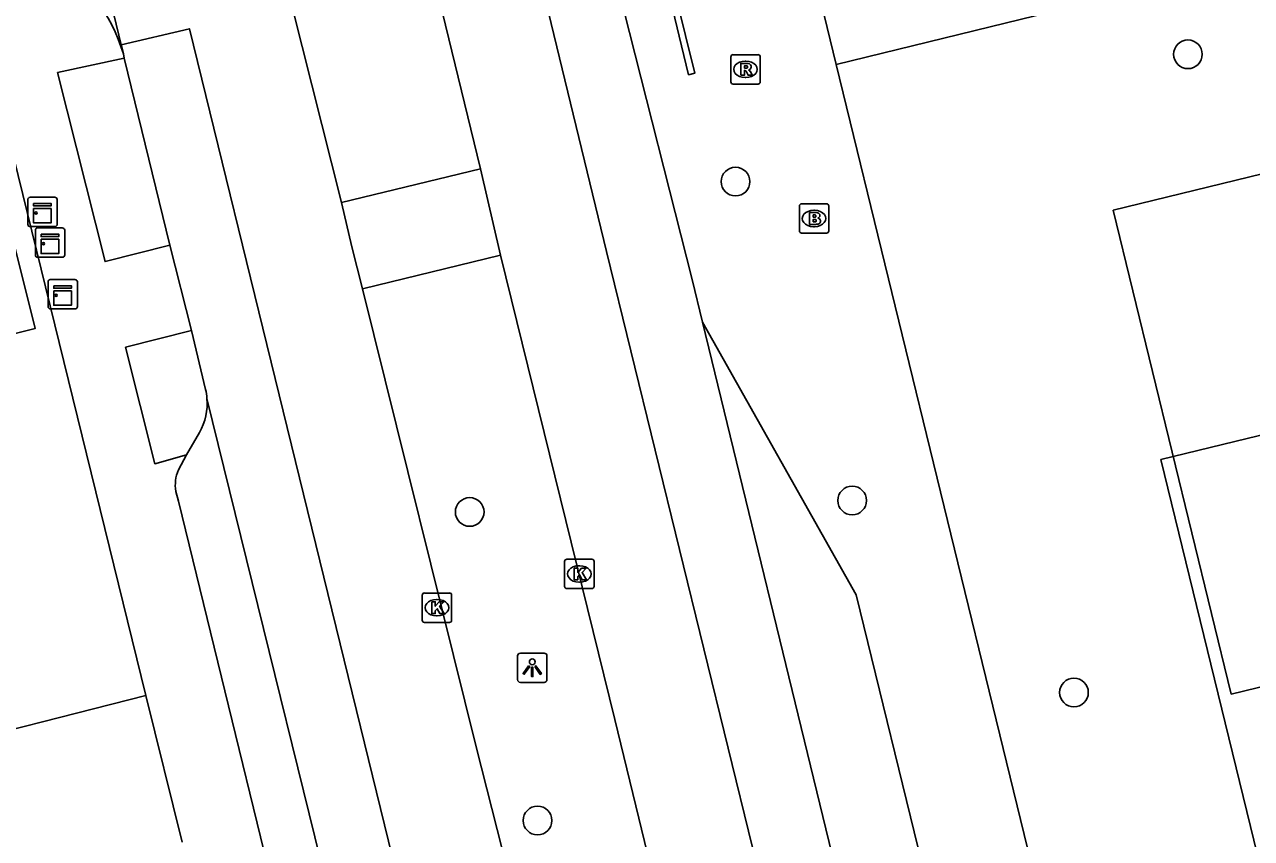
# Model space of a CAD drawing. Extents: x 158461 to 159795, y 387220 to 388672.
# Drawn here: x 159339.99 to 159381.78, y 387967.02 to 387994.76 of the extents above; entities that cross this region are included whole.
import ezdxf

# ---------------------------------------------------------------- set-up
doc = ezdxf.new("R2010")
doc.units = 0
for name, color, linetype in [('IMGEO_Boom', 7, 'Continuous'), ('IMGEO_Brandkraan', 7, 'Continuous'), ('IMGEO_Kast', 7, 'Continuous'), ('IMGEO_Kolk', 7, 'Continuous'), ('IMGEO_Lichtpunt', 7, 'Continuous'), ('IMGEO_Muur', 7, 'Continuous'), ('IMGEO_Pand', 7, 'Continuous'), ('IMGEO_Pand_vergunning_verleend', 7, 'Continuous'), ('IMGEO_Parkeervlak_open', 7, 'Continuous'), ('IMGEO_Rijbaan_lokaal_gesloten', 7, 'Continuous'), ('IMGEO_Rijbaan_lokaal_open', 7, 'Continuous'), ('IMGEO_Rioolput', 7, 'Continuous'), ('IMGEO_Voetpad_open', 7, 'Continuous')]:
    doc.layers.add(name, color=color, linetype=linetype)

msp = doc.modelspace()

# ---------------------------------------------------------------- linework, layer by layer
at = {"layer": 'IMGEO_Boom'}
for centre in [(159379.613, 387993.743), (159364.207, 387989.405), (159368.179, 387978.537), (159355.155, 387978.146), (159375.732, 387971.993), (159357.465, 387967.631)]:
    msp.add_circle(centre, 0.489, dxfattribs=at)
at = {"layer": 'IMGEO_Brandkraan'}
for p, q in [((159366.381, 387987.722), (159366.381, 387988.574)), ((159366.456, 387988.648), (159367.308, 387988.648)), ((159367.382, 387988.574), (159367.382, 387987.722)), ((159366.869, 387988.428), (159366.894, 387988.428)), ((159366.892, 387987.868), (159366.867, 387987.868)), ((159367.308, 387987.648), (159366.456, 387987.648))]:
    msp.add_line(p, q, dxfattribs=at)
for points in [[(159366.381, 387987.722), (159366.381, 387988.574)], [(159366.456, 387988.648), (159367.308, 387988.648)], [(159367.382, 387988.574), (159367.382, 387987.722)], [(159366.729, 387988.348), (159366.729, 387987.948), (159366.942, 387987.948)], [(159366.96, 387988.348), (159366.729, 387988.348)], [(159366.908, 387988.267), (159366.854, 387988.267), (159366.854, 387988.191)], [(159366.854, 387988.191), (159366.907, 387988.191)], [(159366.916, 387988.115), (159366.854, 387988.115), (159366.854, 387988.034)], [(159366.854, 387988.034), (159366.916, 387988.034)], [(159367.308, 387987.648), (159366.456, 387987.648)]]:
    msp.add_lwpolyline(points, dxfattribs=at)
for centre, radius, start, end in [((159366.458, 387988.572), 0.0765, 91.552, 178.448), ((159366.458, 387988.572), 0.0765, 91.552, 178.448), ((159367.306, 387988.572), 0.0765, 1.552, 88.448), ((159367.306, 387988.572), 0.0765, 1.552, 88.448), ((159366.909, 387988.229), 0.0379, 267.8285, 90.9355), ((159366.917, 387988.074), 0.0404, 269.8759, 90.5077), ((159366.964, 387988.203), 0.145, 59.4692, 91.5367), ((159366.989, 387988.25), 0.0922, 285.5137, 58.1501), ((159366.994, 387988.058), 0.105, 301.3115, 78.989), ((159366.458, 387987.724), 0.0765, 181.552, 268.448), ((159366.458, 387987.724), 0.0765, 181.552, 268.448), ((159366.948, 387988.199), 0.251, 268.6676, 293.5347), ((159367.306, 387987.724), 0.0765, 271.552, 358.448), ((159367.306, 387987.724), 0.0765, 271.552, 358.448)]:
    msp.add_arc(centre, radius, start, end, dxfattribs=at)
for centre, major_axis, ratio, start_param, end_param in [((159366.868, 387988.148), (-0.387, 0.002), 0.722429, 4.712389, 7.853982), ((159366.893, 387988.148), (-0.39, 0.002), 0.717154, 1.570796, 4.712389)]:
    msp.add_ellipse(centre, major_axis=major_axis, ratio=ratio, start_param=start_param, end_param=end_param, dxfattribs=at)
at = {"layer": 'IMGEO_Kast'}
for p, q in [((159340.106, 387987.946), (159340.106, 387988.787)), ((159340.106, 387988.787), (159340.106, 387987.946)), ((159340.181, 387988.871), (159341.022, 387988.871)), ((159341.022, 387988.871), (159340.181, 387988.871)), ((159341.106, 387988.796), (159341.106, 387987.955)), ((159341.106, 387987.955), (159341.106, 387988.796)), ((159341.031, 387987.871), (159340.19, 387987.871)), ((159340.19, 387987.871), (159341.031, 387987.871)), ((159340.363, 387986.9), (159340.363, 387987.741)), ((159340.363, 387987.741), (159340.363, 387986.9)), ((159340.438, 387987.825), (159341.279, 387987.825)), ((159341.279, 387987.825), (159340.438, 387987.825)), ((159341.363, 387987.75), (159341.363, 387986.909)), ((159341.363, 387986.909), (159341.363, 387987.75)), ((159341.288, 387986.825), (159340.447, 387986.825)), ((159340.447, 387986.825), (159341.288, 387986.825)), ((159340.794, 387985.141), (159340.794, 387985.982)), ((159340.794, 387985.982), (159340.794, 387985.141)), ((159340.869, 387986.066), (159341.71, 387986.066)), ((159341.71, 387986.066), (159340.869, 387986.066)), ((159341.794, 387985.991), (159341.794, 387985.15)), ((159341.794, 387985.15), (159341.794, 387985.991)), ((159341.719, 387985.066), (159340.878, 387985.066)), ((159340.878, 387985.066), (159341.719, 387985.066))]:
    msp.add_line(p, q, dxfattribs=at)
for points in [[(159340.301, 387988.661), (159340.901, 387988.661), (159340.901, 387988.576), (159340.301, 387988.576), (159340.301, 387988.661)], [(159340.301, 387988.486), (159340.901, 387988.486), (159340.901, 387987.997), (159340.301, 387987.997), (159340.301, 387988.486)], [(159340.558, 387987.615), (159341.158, 387987.615), (159341.158, 387987.53), (159340.558, 387987.53), (159340.558, 387987.615)], [(159340.558, 387987.44), (159341.158, 387987.44), (159341.158, 387986.951), (159340.558, 387986.951), (159340.558, 387987.44)], [(159340.989, 387985.856), (159341.589, 387985.856), (159341.589, 387985.771), (159340.989, 387985.771), (159340.989, 387985.856)], [(159340.989, 387985.681), (159341.589, 387985.681), (159341.589, 387985.192), (159340.989, 387985.192), (159340.989, 387985.681)]]:
    msp.add_lwpolyline(points, dxfattribs=at)
for centre in [(159340.385, 387988.335), (159340.642, 387987.289), (159341.073, 387985.53)]:
    msp.add_circle(centre, 0.0377, dxfattribs=at)
for centre, start, end in [((159340.184, 387988.793), 92.4484, 184.2845), ((159340.184, 387988.793), 92.4484, 184.2845), ((159341.028, 387988.793), 2.4484, 94.2845), ((159341.028, 387988.793), 2.4484, 94.2845), ((159340.184, 387987.949), 182.4484, 274.2845), ((159340.184, 387987.949), 182.4484, 274.2845), ((159340.441, 387987.747), 92.4484, 184.2845), ((159340.441, 387987.747), 92.4484, 184.2845), ((159341.028, 387987.949), 272.4484, 4.2845), ((159341.028, 387987.949), 272.4484, 4.2845), ((159341.285, 387987.747), 2.4484, 94.2845), ((159341.285, 387987.747), 2.4484, 94.2845), ((159340.441, 387986.903), 182.4484, 274.2845), ((159340.441, 387986.903), 182.4484, 274.2845), ((159341.285, 387986.903), 272.4484, 4.2845), ((159341.285, 387986.903), 272.4484, 4.2845), ((159340.872, 387985.988), 92.4484, 184.2845), ((159340.872, 387985.988), 92.4484, 184.2845), ((159341.716, 387985.988), 2.4484, 94.2845), ((159341.716, 387985.988), 2.4484, 94.2845), ((159341.716, 387985.144), 272.4484, 4.2845), ((159341.716, 387985.144), 272.4484, 4.2845), ((159340.872, 387985.144), 182.4484, 274.2845), ((159340.872, 387985.144), 182.4484, 274.2845)]:
    msp.add_arc(centre, 0.0779, start, end, dxfattribs=at)
at = {"layer": 'IMGEO_Kolk'}
for p, q in [((159358.388, 387975.608), (159358.388, 387976.46)), ((159358.463, 387976.534), (159359.315, 387976.534)), ((159359.389, 387976.46), (159359.389, 387975.608)), ((159358.876, 387976.314), (159358.901, 387976.314)), ((159358.899, 387975.754), (159358.874, 387975.754)), ((159353.539, 387974.458), (159353.539, 387975.31)), ((159353.614, 387975.384), (159354.466, 387975.384)), ((159354.027, 387975.164), (159354.052, 387975.164)), ((159354.54, 387975.31), (159354.54, 387974.458)), ((159359.315, 387975.534), (159358.463, 387975.534)), ((159354.466, 387974.384), (159353.614, 387974.384)), ((159354.05, 387974.604), (159354.025, 387974.604))]:
    msp.add_line(p, q, dxfattribs=at)
for points in [[(159358.388, 387975.608), (159358.388, 387976.46)], [(159358.463, 387976.534), (159359.315, 387976.534)], [(159359.389, 387976.46), (159359.389, 387975.608)], [(159358.709, 387976.234), (159358.832, 387976.234), (159358.832, 387976.083), (159358.962, 387976.234), (159359.126, 387976.234), (159358.98, 387976.083), (159359.133, 387975.834), (159358.981, 387975.834), (159358.896, 387975.998), (159358.832, 387975.931), (159358.832, 387975.834), (159358.709, 387975.834), (159358.709, 387976.234)], [(159353.539, 387974.458), (159353.539, 387975.31)], [(159353.614, 387975.384), (159354.466, 387975.384)], [(159354.54, 387975.31), (159354.54, 387974.458)], [(159359.315, 387975.534), (159358.463, 387975.534)], [(159353.86, 387975.084), (159353.983, 387975.084), (159353.983, 387974.933), (159354.113, 387975.084), (159354.277, 387975.084), (159354.131, 387974.933), (159354.284, 387974.684), (159354.132, 387974.684), (159354.047, 387974.848), (159353.983, 387974.781), (159353.983, 387974.684), (159353.86, 387974.684), (159353.86, 387975.084)], [(159354.466, 387974.384), (159353.614, 387974.384)]]:
    msp.add_lwpolyline(points, dxfattribs=at)
for centre, start, end in [((159358.465, 387976.458), 91.552, 178.448), ((159358.465, 387976.458), 91.552, 178.448), ((159359.313, 387976.458), 1.552, 88.448), ((159359.313, 387976.458), 1.552, 88.448), ((159358.465, 387975.61), 181.552, 268.448), ((159358.465, 387975.61), 181.552, 268.448), ((159359.313, 387975.61), 271.552, 358.448), ((159359.313, 387975.61), 271.552, 358.448), ((159353.616, 387975.308), 91.552, 178.448), ((159353.616, 387975.308), 91.552, 178.448), ((159354.464, 387975.308), 1.552, 88.448), ((159354.464, 387975.308), 1.552, 88.448), ((159353.616, 387974.46), 181.552, 268.448), ((159353.616, 387974.46), 181.552, 268.448), ((159354.464, 387974.46), 271.552, 358.448), ((159354.464, 387974.46), 271.552, 358.448)]:
    msp.add_arc(centre, 0.0765, start, end, dxfattribs=at)
for centre, major_axis, ratio, start_param, end_param in [((159358.875, 387976.034), (-0.387, 0.002), 0.722429, 4.712389, 7.853982), ((159358.9, 387976.034), (-0.39, 0.002), 0.717154, 1.570796, 4.712389), ((159354.026, 387974.884), (-0.387, 0.002), 0.722429, 4.712389, 7.853982), ((159354.051, 387974.884), (-0.39, 0.002), 0.717154, 1.570796, 4.712389)]:
    msp.add_ellipse(centre, major_axis=major_axis, ratio=ratio, start_param=start_param, end_param=end_param, dxfattribs=at)
at = {"layer": 'IMGEO_Lichtpunt'}
for p, q in [((159356.787, 387973.239), (159356.787, 387972.432)), ((159356.787, 387973.239), (159356.787, 387972.432)), ((159357.689, 387973.334), (159356.881, 387973.334)), ((159357.689, 387973.334), (159356.881, 387973.334)), ((159357.783, 387972.432), (159357.783, 387973.239)), ((159357.783, 387972.432), (159357.783, 387973.239)), ((159356.881, 387972.338), (159357.689, 387972.338)), ((159356.881, 387972.338), (159357.689, 387972.338))]:
    msp.add_line(p, q, dxfattribs=at)
for points in [[(159357.161, 387972.903), (159357.2, 387972.875), (159357.012, 387972.613), (159356.974, 387972.64), (159357.161, 387972.903)], [(159357.263, 387972.855), (159357.31, 387972.855), (159357.31, 387972.533), (159357.263, 387972.533), (159357.263, 387972.855)], [(159357.373, 387972.875), (159357.411, 387972.902), (159357.598, 387972.64), (159357.559, 387972.612), (159357.373, 387972.875)]]:
    msp.add_lwpolyline(points, dxfattribs=at)
msp.add_circle((159357.286, 387973.037), 0.0994, dxfattribs=at)
for centre, start, end in [((159356.881, 387973.239), 90, 180), ((159356.881, 387973.239), 90, 180), ((159357.689, 387973.239), 0, 90), ((159357.689, 387973.239), 0, 90), ((159356.881, 387972.432), 180, 270), ((159356.881, 387972.432), 180, 270), ((159357.689, 387972.432), 270, 0), ((159357.689, 387972.432), 270, 360)]:
    msp.add_arc(centre, 0.0946, start, end, dxfattribs=at)
at = {"layer": 'IMGEO_Muur'}
msp.add_lwpolyline([(159362.191, 387995.684), (159362.821, 387993.1), (159362.609, 387993.048), (159361.9, 387995.971), (159366.504, 387997.098), (159366.586, 387996.76), (159362.191, 387995.684)], dxfattribs=at)
at = {"layer": 'IMGEO_Pand'}
for points in [[(159330.289, 387986.85), (159334.658, 387987.944), (159333.579, 387992.255), (159338.11, 387993.389), (159340.36, 387984.403), (159335.94, 387983.296)], [(159388.193, 387991.151), (159377.069, 387988.429), (159381.086, 387971.938), (159397.573, 387975.954), (159393.535, 387992.458), (159392.622, 387992.235), (159390.864, 387991.804)], [(159336.452, 387969.936), (159344.131, 387971.891)], [(159344.131, 387971.891), (159345.359, 387966.895)]]:
    msp.add_lwpolyline(points, dxfattribs=at)
at = {"layer": 'IMGEO_Pand_vergunning_verleend'}
msp.add_lwpolyline([(159378.692, 387979.931), (159384.522, 387981.356), (159384.221, 387982.588), (159394.652, 387985.138), (159395.089, 387983.353), (159396.026, 387983.582), (159400.352, 387965.883), (159412.597, 387968.876), (159411.788, 387972.183), (159442.336, 387979.65), (159443.664, 387974.219), (159453.303, 387976.575), (159456.744, 387962.497), (159453.593, 387961.727), (159455.579, 387953.602), (159406.123, 387941.513), (159403.843, 387950.841), (159390.111, 387947.484), (159386.255, 387963.261), (159382.964, 387962.456), (159378.692, 387979.931)], dxfattribs=at)
at = {"layer": 'IMGEO_Parkeervlak_open'}
msp.add_lwpolyline([(159345.957, 387980.857), (159345.515, 387980.089)], dxfattribs=at)
msp.add_arc((159344.174, 387981.848), 2.04, 330.9279, 4.768, dxfattribs=at)
at = {"layer": 'IMGEO_Rijbaan_lokaal_gesloten'}
for points in [[(159343.286, 387994.065), (159341.851, 388000), (159339.46, 388009.847)], [(159355.666, 388004.082), (159357.645, 387995.976), (159359.814, 387987.023), (159368.932, 387949.781)], [(159355.526, 387989.843), (159353.254, 387999.173)], [(159348.44, 387998.025), (159350.787, 387988.69)], [(159360.406, 387995.247), (159362.733, 387986.064), (159363.078, 387984.613)], [(159362.464, 387894.175), (159363.186, 387895.344), (159364.294, 387897.677), (159364.58, 387898.514), (159365.206, 387900.599), (159365.671, 387902.656), (159365.834, 387903.739), (159366.055, 387905.603), (159366.155, 387907.319), (159365.991, 387909.757), (159365.801, 387911.236), (159365.326, 387913.868), (159363.608, 387921.02), (159355.817, 387952.917), (159351.567, 387970.272), (159348.668, 387982.132), (159345.612, 387994.616), (159343.286, 387994.065)], [(159343.361, 387993.755), (159343.286, 387994.065)], [(159343.388, 387993.611), (159343.361, 387993.755)], [(159344.947, 387987.235), (159343.388, 387993.611)], [(159356.208, 387986.899), (159355.526, 387989.843)], [(159350.787, 387988.69), (159351.146, 387987.177), (159351.502, 387985.752)], [(159345.683, 387984.326), (159344.947, 387987.235)], [(159374.487, 387911.544), (159367.878, 387939.305), (159364.152, 387954.494), (159362.046, 387963.082), (159361.828, 387963.977), (159360.1, 387971.07), (159356.208, 387986.899)], [(159351.502, 387985.752), (159355.373, 387970.136), (159357.165, 387963.076), (159359.493, 387953.521), (159362.344, 387940.982), (159368.055, 387917.654)], [(159346.159, 387982.323), (159345.683, 387984.326)], [(159363.078, 387984.613), (159368.313, 387975.317), (159373.058, 387955.922), (159374.084, 387940.118), (159374.107, 387938.907)], [(159374.107, 387938.907), (159373.916, 387940.091), (159363.078, 387984.613)], [(159361.781, 387918.113), (159351.618, 387960.019), (159346.207, 387982.018)]]:
    msp.add_lwpolyline(points, dxfattribs=at)
msp.add_arc((159344.226, 387981.862), 1.987, 4.4886, 13.3987, dxfattribs=at)
at = {"layer": 'IMGEO_Rijbaan_lokaal_open'}
msp.add_arc((159338.158, 387992.229), 5.423, 16.3468, 103.7042, dxfattribs=at)
at = {"layer": 'IMGEO_Rioolput'}
for p, q in [((159364.047, 387992.804), (159364.047, 387993.656)), ((159364.122, 387993.73), (159364.974, 387993.73)), ((159364.535, 387993.51), (159364.56, 387993.51)), ((159365.048, 387993.656), (159365.048, 387992.804)), ((159364.974, 387992.73), (159364.122, 387992.73)), ((159364.558, 387992.95), (159364.533, 387992.95))]:
    msp.add_line(p, q, dxfattribs=at)
for points in [[(159364.047, 387992.804), (159364.047, 387993.656)], [(159364.122, 387993.73), (159364.974, 387993.73)], [(159365.048, 387993.656), (159365.048, 387992.804)], [(159364.636, 387993.428), (159364.384, 387993.43), (159364.384, 387993.03)], [(159364.384, 387993.03), (159364.508, 387993.03), (159364.508, 387993.192), (159364.519, 387993.192)], [(159364.562, 387993.349), (159364.508, 387993.349), (159364.508, 387993.268)], [(159364.508, 387993.268), (159364.56, 387993.268)], [(159364.566, 387993.163), (159364.637, 387993.03), (159364.777, 387993.03), (159364.712, 387993.156)], [(159364.974, 387992.73), (159364.122, 387992.73)]]:
    msp.add_lwpolyline(points, dxfattribs=at)
for centre, radius, start, end in [((159364.124, 387993.654), 0.0765, 91.552, 178.448), ((159364.124, 387993.654), 0.0765, 91.552, 178.448), ((159364.972, 387993.654), 0.0765, 1.552, 88.448), ((159364.972, 387993.654), 0.0765, 1.552, 88.448), ((159364.518, 387993.139), 0.0533, 26.0293, 88.6989), ((159364.544, 387993.457), 0.19, 274.7715, 282.9687), ((159364.568, 387993.253), 0.0964, 77.0061, 93.1865), ((159364.582, 387993.31), 0.0378, 276.6634, 79.6772), ((159364.635, 387993.318), 0.109, 350.3612, 89.416), ((159364.633, 387993.318), 0.112, 277.5842, 350.9817), ((159364.617, 387993.103), 0.108, 29.5134, 73.7905), ((159364.124, 387992.806), 0.0765, 181.552, 268.448), ((159364.124, 387992.806), 0.0765, 181.552, 268.448), ((159364.972, 387992.806), 0.0765, 271.552, 358.448), ((159364.972, 387992.806), 0.0765, 271.552, 358.448)]:
    msp.add_arc(centre, radius, start, end, dxfattribs=at)
for centre, major_axis, ratio, start_param, end_param in [((159364.534, 387993.23), (-0.387, 0.002), 0.722429, 4.712389, 7.853982), ((159364.559, 387993.23), (-0.39, 0.002), 0.717154, 1.570796, 4.712389)]:
    msp.add_ellipse(centre, major_axis=major_axis, ratio=ratio, start_param=start_param, end_param=end_param, dxfattribs=at)
at = {"layer": 'IMGEO_Voetpad_open'}
for points in [[(159367.637, 387993.397), (159393.25, 387999.675), (159393.786, 387997.106)], [(159367.637, 387993.397), (159366.802, 387996.813), (159368.272, 387997.173)], [(159344.131, 387971.891), (159338.535, 387994.657)], [(159344.947, 387987.235), (159342.738, 387986.676), (159341.122, 387993.12), (159343.388, 387993.611)], [(159379.01, 387946.775), (159367.637, 387993.397)], [(159350.787, 387988.69), (159355.526, 387989.843)], [(159356.208, 387986.899), (159351.502, 387985.752)], [(159345.515, 387980.089), (159344.432, 387979.787), (159343.434, 387983.758), (159345.683, 387984.326)], [(159345.236, 387979.582), (159345.515, 387980.089)], [(159359.122, 387921.411), (159349.862, 387959.591), (159345.234, 387978.51), (159345.149, 387978.848)]]:
    msp.add_lwpolyline(points, dxfattribs=at)
msp.add_arc((159346.39, 387979.073), 1.261, 156.2048, 190.2758, dxfattribs=at)

doc.saveas('drawing.dxf')
